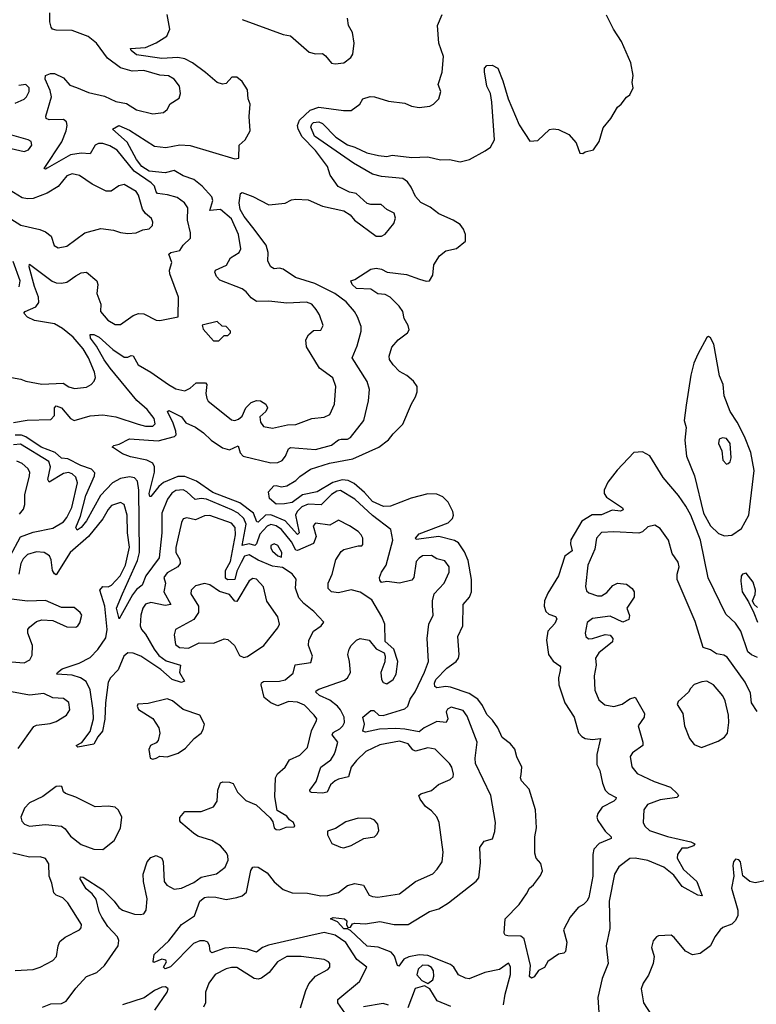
# Model space of a CAD drawing. Extents: x 1550320 to 1685906, y 509093 to 640511.
# Tile 284 of 532: x 1669400 to 1673522, y 534898 to 540407. Entities that reach past the tile are written whole.
import ezdxf

# ---------------------------------------------------------------- set-up
doc = ezdxf.new("R2010")
doc.units = 0

msp = doc.modelspace()

# ---------------------------------------------------------------- linework, layer by layer
at = {"layer": '0CON20XD'}
for points in [[(1669355, 538404), (1669406.5, 538396.5), (1669435.2, 538385.2), (1669525, 538367.9), (1669644.1, 538374.1), (1669675, 538351.8), (1669706.9, 538343.1), (1669775, 538350), (1669800, 538365), (1669817.8, 538385), (1669824.4, 538405), (1669819.6, 538435), (1669784.7, 538515), (1669755.1, 538565.1), (1669699.9, 538629.9), (1669639.9, 538679.9), (1669595, 538704.3), (1669484, 538724), (1669445, 538742.5), (1669422.9, 538765), (1669432, 538775), (1669490, 538800), (1669506.8, 538825), (1669506, 538855), (1669484.1, 538915), (1669454.1, 539025), (1669455, 539038.8), (1669583.1, 538943.1), (1669605, 538934.7), (1669635, 538932), (1669665, 538938.9), (1669715.3, 538974.7), (1669745, 538990), (1669775, 538994.2), (1669831.2, 538945), (1669838, 538925), (1669831.4, 538875), (1669854.3, 538815), (1669851.9, 538775), (1669893.1, 538725), (1669935, 538701.1), (1669965, 538701.1), (1670035, 538751.5), (1670065, 538763.5), (1670095, 538761.1), (1670165, 538726.2), (1670185, 538724), (1670286.4, 538743.6), (1670290, 538855), (1670240.5, 538985), (1670237.8, 539005), (1670252.4, 539047.6), (1670234.6, 539095), (1670245.3, 539104.7), (1670295.8, 539115), (1670315.6, 539145), (1670355.6, 539185), (1670356.9, 539215), (1670338.6, 539285), (1670340.9, 539355), (1670322.9, 539382.9), (1670282.5, 539412.5), (1670227.8, 539427.8), (1670172.2, 539435), (1670163.8, 539443.8), (1670155.7, 539475), (1670136.8, 539495), (1670040.2, 539560.2), (1669945, 539676.5), (1669905, 539701.7), (1669865, 539715.2), (1669842, 539715), (1669822.9, 539705), (1669795, 539655.6), (1669745, 539660.9), (1669685, 539651.4), (1669555, 539575.8), (1669545, 539570.8), (1669536.7, 539575), (1669636.4, 539723.6), (1669660.4, 539785), (1669665.5, 539815), (1669661.9, 539835), (1669645, 539849.5), (1669566.2, 539846.2), (1669548.1, 539855), (1669546.8, 539866.8), (1669578.4, 539975), (1669571, 540011), (1669543.5, 540075), (1669544.2, 540095), (1669573.3, 540106.7), (1669595, 540106.2), (1669645, 540081.9), (1669680.5, 540040.5), (1669718.4, 540028.4), (1669785, 539999.7), (1669875, 539978.7), (1669938.6, 539948.6), (1669998.2, 539938.2), (1670055, 539901.8), (1670145, 539880), (1670205, 539888), (1670226.2, 539905), (1670243.3, 539936.7), (1670291.9, 539968.1), (1670300, 539995), (1670295.5, 540035), (1670265, 540074.3), (1670233.1, 540093.1), (1670185, 540096.9), (1670095, 540123.5), (1670029.2, 540119.2), (1669965, 540137.5), (1669891.7, 540191.7), (1669830.4, 540275), (1669783.7, 540313.7), (1669695, 540347.3), (1669605, 540349.1), (1669584.5, 540354.5), (1669575.7, 540365), (1669570, 540395), (1669570, 540445)], [(1669366.2, 538153.8), (1669443.1, 538166.9), (1669575, 538170.4), (1669595, 538192), (1669595.7, 538235), (1669605, 538247.1), (1669635, 538235.4), (1669685, 538175.5), (1669705, 538163.8), (1669795, 538190.4), (1669865, 538196.2), (1669938.8, 538185), (1670062.9, 538142.9), (1670105, 538132.5), (1670145, 538131.8), (1670158.9, 538145), (1670153.6, 538175), (1670113.9, 538225), (1670055.9, 538275.9), (1669907.4, 538457.4), (1669873.6, 538503.6), (1669831, 538581), (1669796.7, 538625), (1669795, 538645.5), (1669815, 538645.9), (1669845, 538631.1), (1669921.8, 538561.8), (1669985, 538519.1), (1670005, 538519.6), (1670025, 538528.5), (1670035, 538525.7), (1670062.5, 538475), (1670135, 538434.6), (1670232.2, 538365), (1670275, 538341.6), (1670325, 538330), (1670354.4, 538345), (1670387.5, 538375), (1670440, 538375), (1670446.9, 538365), (1670442.5, 538315), (1670446.7, 538286.7), (1670455, 538272.5), (1670490, 538245), (1670585, 538168.1), (1670605, 538164.5), (1670625, 538171.5), (1670645, 538187.8), (1670666.3, 538235), (1670694.8, 538265.2), (1670725, 538276.2), (1670747.5, 538275), (1670776.9, 538255), (1670786.4, 538235), (1670778.1, 538215), (1670744.5, 538185), (1670748.2, 538155), (1670765, 538131.1), (1670815, 538122.1), (1670899.1, 538140.9), (1670945, 538142.5), (1671034.3, 538175.7), (1671105, 538183.1), (1671135, 538197.8), (1671162.5, 538255), (1671170, 538355), (1671152.2, 538402.2), (1671077.1, 538457.1), (1671005.9, 538575.9), (1671000.8, 538615), (1671016.6, 538643.4), (1671045, 538668.8), (1671085, 538670), (1671098, 538695), (1671078.8, 538755), (1671060, 538785), (1671035.7, 538815), (1671005.9, 538825.9), (1670895, 538820.4), (1670795, 538832.5), (1670725, 538829.5), (1670695, 538850), (1670667.1, 538885), (1670645, 538901.1), (1670519.7, 538949.7), (1670500.9, 538970.9), (1670493.3, 538995), (1670496.2, 539005), (1670556.9, 539033.1), (1670579.4, 539075), (1670628, 539105), (1670638.6, 539125), (1670625.4, 539205), (1670585, 539293.1), (1670525, 539344.2), (1670465, 539340), (1670481.5, 539395), (1670474.8, 539415), (1670420.7, 539475), (1670375, 539512.3), (1670315, 539534), (1670265, 539563.3), (1670215, 539550.8), (1670125, 539560.1), (1670083.3, 539585), (1670055, 539625.3), (1670001.3, 539721.3), (1669920, 539795), (1669955, 539814.4), (1670015, 539788.9), (1670155, 539698.6), (1670218.3, 539691.7), (1670296, 539706), (1670355, 539704), (1670605, 539629.2), (1670627.1, 539632.9), (1670628, 539705), (1670662, 539735), (1670690, 539785), (1670684.3, 539865), (1670690.6, 539935), (1670678.2, 539965), (1670675.3, 540015), (1670645, 540061.5), (1670615, 540086.2), (1670588, 540085), (1670555, 540050.6), (1670534.5, 540045.5), (1670505, 540055.5), (1670441, 540111), (1670366.6, 540166.6), (1670325, 540188.9), (1670285, 540196.2), (1670195, 540189.3), (1670055, 540210.6), (1670023.3, 540235), (1670020, 540245), (1670105, 540251.8), (1670163.2, 540276.8), (1670224.5, 540315), (1670241.4, 540355), (1670226.4, 540436.4)], [(1672107.9, 534895), (1672117.5, 534955), (1672147.5, 535065), (1672147.5, 535107.5), (1672135, 535127.5), (1672085, 535091.5), (1672004, 535075), (1671915, 535039.2), (1671895, 535042.9), (1671855, 535063.3), (1671828.9, 535105), (1671810.5, 535120.5), (1671685, 535171), (1671635, 535173.9), (1671577.4, 535162.6), (1671550.5, 535149.5), (1671521.7, 535111.7), (1671514.6, 535114.6), (1671497.1, 535167.1), (1671479.1, 535189.1), (1671407.2, 535217.2), (1671345, 535222), (1671251.2, 535311.2), (1671235, 535320), (1671215, 535320.4), (1671178.6, 535358.6), (1671140, 535375), (1671155, 535384), (1671218, 535375), (1671231.1, 535365), (1671228.6, 535345), (1671236.4, 535326.4), (1671251.2, 535328.8), (1671262.9, 535347.1), (1671275, 535352.2), (1671335, 535347.8), (1671415, 535360.8), (1671495, 535343.2), (1671575, 535344.4), (1671693.4, 535416.6), (1671745, 535431.8), (1671800, 535465), (1671953.8, 535586.2), (1671968.8, 535605), (1671978.3, 535688.3), (1671975.6, 535775), (1672000.3, 535809.7), (1672046.4, 535823.6), (1672059.2, 535865), (1672062.9, 535915), (1672036.7, 536066.7), (1671951.6, 536245), (1671948.9, 536275), (1671960.3, 536365), (1671905, 536509.4), (1671881.8, 536541.8), (1671815, 536560), (1671795, 536548.6), (1671786.7, 536535), (1671795.4, 536495), (1671786.3, 536473.7), (1671735, 536479.7), (1671664.5, 536445), (1671635, 536421.8), (1671555, 536437.4), (1671505, 536440.4), (1671412.9, 536437.1), (1671335, 536420), (1671320, 536425), (1671329.2, 536465), (1671320, 536505), (1671365, 536541.1), (1671381.7, 536541.7), (1671409.2, 536515), (1671435, 536513.5), (1671555, 536550), (1671572.1, 536565), (1671586.2, 536605), (1671614, 536646), (1671664.8, 536755.2), (1671688, 536815), (1671680.4, 536945), (1671690.5, 537025), (1671714.3, 537075), (1671710.3, 537129.7), (1671710, 537155), (1671720.5, 537195), (1671776.4, 537255), (1671804, 537316), (1671803.2, 537345), (1671779.6, 537379.6), (1671735, 537390), (1671705, 537409.4), (1671655, 537406.1), (1671635, 537394.6), (1671619.7, 537375), (1671606.5, 537285), (1671595, 537270.5), (1671525, 537253.3), (1671455, 537264.3), (1671425, 537257.5), (1671415, 537270), (1671414.2, 537285), (1671425.6, 537315), (1671451.9, 537355), (1671487.9, 537495), (1671477.5, 537555), (1671375, 537633.5), (1671275, 537723.2), (1671195, 537772), (1671175, 537769), (1671145, 537751), (1671087.7, 537692.3), (1671015, 537695.8), (1670978.4, 537681.6), (1670952.4, 537655), (1670944.5, 537635), (1670962.9, 537545), (1670963.6, 537535), (1670955, 537525.5), (1670885, 537602), (1670805, 537636.1), (1670775, 537634.8), (1670735, 537594.7), (1670726.9, 537596.9), (1670707.9, 537645), (1670633, 537703), (1670481.3, 537761.3), (1670390, 537825), (1670325, 537851.2), (1670285, 537850.4), (1670205, 537816.7), (1670179.7, 537795), (1670135, 537738.8), (1670128.3, 537738.3), (1670125.7, 537755.7), (1670154.1, 537875), (1670155.4, 537905), (1670145.6, 537925), (1670112.2, 537942.2), (1670020.5, 537960.5), (1669975, 537977.5), (1669925, 538011.2), (1669917.5, 538015), (1669926.4, 538023.6), (1669957.7, 538032.3), (1670015, 538060.9), (1670175, 538050), (1670267.5, 538075), (1670275.3, 538085), (1670273.9, 538105), (1670259.8, 538149.8), (1670227.5, 538215), (1670235, 538219.5), (1670305.7, 538185.7), (1670330.6, 538150.6), (1670385, 538126.8), (1670429.5, 538095), (1670471.2, 538055), (1670535, 538012.2), (1670575, 538000), (1670622.5, 538022.5), (1670633.8, 537983.8), (1670651.4, 537965), (1670805, 537927.8), (1670845, 537929.7), (1670868.7, 537941.3), (1670887.8, 537965), (1670904.8, 538005.2), (1670915, 538013.5), (1671055, 538001.1), (1671145, 538026.2), (1671184.7, 538055.3), (1671199.5, 538059.5), (1671235, 538060), (1671250.8, 538069.2), (1671325.7, 538164.3), (1671351.8, 538275), (1671357.6, 538337.6), (1671345, 538383.3), (1671260.8, 538515), (1671288.5, 538581.5), (1671311.9, 538665), (1671310.6, 538690.6), (1671290.4, 538745), (1671274.3, 538774.3), (1671228.1, 538828.1), (1671164.2, 538874.2), (1671051.6, 538931.6), (1670943.3, 538965), (1670875, 539010.9), (1670855, 539016.1), (1670825, 539012.3), (1670805, 539023.3), (1670788.9, 539055), (1670790.8, 539105), (1670779.8, 539145), (1670705.3, 539245), (1670656.4, 539305), (1670633.2, 539345), (1670627.9, 539382.1), (1670636.1, 539433.9), (1670645, 539440), (1670705, 539417.5), (1670795, 539372), (1670885, 539381.2), (1670921.1, 539398.9), (1670945, 539403.1), (1671015, 539398.5), (1671095.6, 539364.4), (1671215, 539336.7), (1671250, 539315), (1671274.5, 539284.5), (1671395, 539196.2), (1671425, 539196.2), (1671445, 539206.2), (1671493.9, 539266.1), (1671503.9, 539296.1), (1671496.2, 539325), (1671454, 539345), (1671423.4, 539373.4), (1671365, 539372.5), (1671345, 539377.8), (1671284, 539435), (1671245, 539442.9), (1671183.2, 539473.2), (1671137.7, 539537.7), (1671123.1, 539585), (1671055, 539674.7), (1670980.8, 539750.8), (1670957.8, 539795), (1670954.7, 539815.3), (1670965.6, 539844.4), (1671025, 539900.8), (1671075, 539918.4), (1671211.7, 539898.3), (1671255, 539898.8), (1671303.3, 539935), (1671320, 539965), (1671362.4, 539977.6), (1671385, 539976.2), (1671465, 539951.8), (1671555, 539939.7), (1671592.4, 539922.4), (1671635, 539915.8), (1671695, 539922.8), (1671716.2, 539935), (1671745, 539964.6), (1671757.8, 540005), (1671742.2, 540045), (1671765, 540113.3), (1671771.7, 540201.7), (1671745.7, 540275), (1671738.8, 540375), (1671763.9, 540436.1)], [(1670645, 540407.9), (1670874.6, 540324.6), (1670915, 540317.5), (1671020, 540225), (1671055, 540216), (1671095, 540217.5), (1671112, 540205), (1671145, 540163.3), (1671165, 540160.8), (1671215, 540165.7), (1671252.5, 540195), (1671264.2, 540215), (1671272.9, 540275), (1671263.1, 540335), (1671240, 540375), (1671235.6, 540415)], [(1672837.1, 537985), (1672743.4, 537886.6), (1672691.5, 537818.5), (1672671.6, 537775), (1672671.4, 537755), (1672684.8, 537734.8), (1672773.5, 537675), (1672776.5, 537663.5), (1672762.8, 537657.2), (1672715, 537661.9), (1672655, 537636), (1672603.5, 537636.5), (1672545, 537600.9), (1672483.8, 537496.2), (1672481.9, 537475), (1672491.1, 537435), (1672451.3, 537405), (1672415.4, 537295), (1672355, 537198.9), (1672336.8, 537155), (1672334.7, 537124.7), (1672344.6, 537095), (1672361.2, 537081.2), (1672398.1, 537068.1), (1672405.3, 537055.3), (1672395, 537028.5), (1672355.4, 536985), (1672347.3, 536935), (1672360, 536855), (1672385, 536818.5), (1672422.1, 536792.1), (1672426.9, 536785), (1672423.8, 536766.2), (1672415.5, 536725), (1672417.5, 536685), (1672450.6, 536585), (1672502.3, 536505), (1672526.8, 536416.8), (1672545.7, 536395.7), (1672565.2, 536385.2), (1672605, 536379.2), (1672650, 536385), (1672630.3, 536295), (1672630.3, 536240.3), (1672646, 536205), (1672660.7, 536135), (1672677.1, 536095), (1672695, 536077.1), (1672737.1, 536055), (1672735.6, 536045), (1672724, 536035), (1672659.4, 536000.6), (1672634.5, 535965), (1672630.6, 535945), (1672635.5, 535925.5), (1672675.9, 535865.9), (1672710, 535835), (1672710, 535825), (1672642, 535798), (1672613.6, 535766.4), (1672607.9, 535735), (1672607.6, 535615), (1672584.4, 535495), (1672574.5, 535475.5), (1672554.3, 535455.7), (1672525, 535440), (1672480, 535385), (1672443.3, 535315), (1672461.2, 535245), (1672455, 535192.5), (1672445, 535183.3), (1672415, 535177.5), (1672355, 535136.7), (1672336.4, 535103.6), (1672303.6, 535086.4), (1672278.3, 535051.7), (1672265, 535043.8), (1672252.6, 535052.6), (1672258.8, 535115), (1672223.8, 535263.8), (1672205, 535279.2), (1672131.1, 535281.1), (1672116.7, 535285), (1672111.2, 535295), (1672117.5, 535375), (1672195, 535456.9), (1672237.1, 535515), (1672252.1, 535547.9), (1672275, 535566.2), (1672315, 535618.8), (1672325.4, 535645), (1672317.1, 535685), (1672291.2, 535715), (1672283, 535743), (1672283.3, 535835), (1672291.4, 535885), (1672286.7, 535985), (1672251.7, 536101.7), (1672208.7, 536148.7), (1672203.3, 536165), (1672205.9, 536184.1), (1672210, 536225), (1672181.9, 536281.9), (1672171.6, 536325), (1672146.8, 536355), (1672100.5, 536390.5), (1672075.5, 536445.5), (1672046.9, 536486.9), (1672015, 536518.4), (1671990.1, 536570.1), (1671963.8, 536605), (1671915, 536636.5), (1671811.2, 536671.2), (1671785, 536676.6), (1671735, 536668.2), (1671723.2, 536675), (1671720.6, 536695), (1671728.9, 536715), (1671791.2, 536778.8), (1671843.1, 536815), (1671855.5, 536835), (1671859.6, 536855), (1671851.5, 536955), (1671880.9, 537015), (1671881.2, 537135), (1671917.6, 537175), (1671929.1, 537205), (1671928.6, 537275), (1671910.1, 537380.1), (1671889.9, 537429.9), (1671855, 537480.3), (1671833.2, 537493.2), (1671745, 537514.4), (1671618.3, 537498.3), (1671615.6, 537505), (1671635, 537529.7), (1671798.5, 537591.5), (1671822.9, 537615), (1671827.6, 537635), (1671824.3, 537655), (1671798, 537708), (1671768, 537738), (1671735, 537752.2), (1671685, 537753.5), (1671590.2, 537729.8), (1671475, 537684.2), (1671436.8, 537683.2), (1671375, 537710.7), (1671330.6, 537760.6), (1671271.1, 537811.1), (1671237.9, 537827.9), (1671205, 537832.3), (1671152.6, 537817.4), (1671064.5, 537765), (1670982.3, 537747.7), (1670925, 537704.8), (1670881.7, 537698.3), (1670835, 537696.6), (1670798.1, 537728.1), (1670792.7, 537765), (1670822, 537798), (1670835, 537801.4), (1670865, 537793.8), (1670895, 537799.4), (1670945, 537828.6), (1670968.3, 537851.7), (1671028.1, 537891.9), (1671134.8, 537925.2), (1671265, 537949), (1671410, 538015), (1671465, 538055.6), (1671490.2, 538089.8), (1671545, 538144.3), (1671592, 538258), (1671615, 538297.5), (1671625.3, 538325), (1671625.4, 538355), (1671603.6, 538385), (1671565.8, 538415.8), (1671525, 538438.8), (1671489.5, 538475), (1671469.4, 538505), (1671466.9, 538525), (1671483.5, 538575), (1671518.9, 538615), (1671570.8, 538655), (1671579.1, 538670.9), (1671574.4, 538695), (1671550.9, 538735), (1671544.7, 538775), (1671524.1, 538805), (1671473.8, 538853.8), (1671445, 538869.4), (1671405, 538873.6), (1671365, 538898.6), (1671285, 538903.3), (1671260, 538925), (1671252.5, 538945), (1671276.1, 538953.9), (1671365, 539011.4), (1671395, 539017.3), (1671425, 539011.5), (1671457.5, 538995), (1671565, 538982.2), (1671636.7, 538955), (1671675, 538944.4), (1671694, 538946), (1671712.7, 538977.3), (1671717.1, 539035), (1671748.8, 539085), (1671785, 539114), (1671845, 539126.2), (1671895, 539167.5), (1671895.6, 539205), (1671884.3, 539235), (1671865, 539260.8), (1671826.2, 539286.2), (1671745, 539320), (1671697.9, 539357.9), (1671645.5, 539385), (1671615, 539417.3), (1671590.8, 539470.8), (1671570, 539500), (1671545, 539519.2), (1671425, 539530.3), (1671375, 539543.2), (1671267.5, 539605), (1671050.2, 539755), (1671029, 539805), (1671035, 539823.1), (1671045, 539831.6), (1671075, 539836), (1671095, 539826.5), (1671169.2, 539749.2), (1671235, 539707.1), (1671275, 539694.7), (1671342.1, 539662.1), (1671407.3, 539647.3), (1671455, 539641.5), (1671485, 539648.1), (1671595, 539635.6), (1671685, 539638.9), (1671755, 539622.5), (1671805, 539624.2), (1671865, 539611.2), (1671917.5, 539625), (1672005, 539673.8), (1672035, 539694), (1672058, 539735), (1672042.1, 539945), (1672034, 539995), (1672014.8, 540035), (1672000.8, 540115), (1672000.9, 540135), (1672015, 540150.3), (1672045, 540153.1), (1672075.2, 540135), (1672104.4, 540065), (1672134.2, 539965), (1672195, 539818), (1672255, 539727.5), (1672298.8, 539731.2), (1672365, 539792.5), (1672385, 539796.7), (1672415, 539792.5), (1672472.5, 539765), (1672515, 539717.5), (1672535, 539660), (1672551.7, 539658.3), (1672565, 539667.5), (1672611.7, 539678.3), (1672643.6, 539726.4), (1672665, 539802.5), (1672708.8, 539855), (1672745, 539916.7), (1672766.7, 539935), (1672796.1, 539973.9), (1672815, 539987.5), (1672833.3, 540025), (1672827.5, 540055), (1672833.8, 540095), (1672820.9, 540165), (1672767.8, 540285), (1672723.8, 540353.8), (1672683.2, 540433.2)], [(1669375, 539940), (1669425, 539962.5), (1669439.2, 539975), (1669454.4, 540005), (1669454.4, 540025), (1669435, 540044.4), (1669395, 540038)], [(1669328.8, 539691.2), (1669425, 539669.2), (1669450.3, 539679.7), (1669467.5, 539705), (1669463.8, 539725), (1669447.5, 539735), (1669305, 539776.4)], [(1669315, 539314.5), (1669406.7, 539256.7), (1669513.3, 539233.3), (1669545, 539220.5), (1669576.2, 539196.2), (1669594.3, 539144.3), (1669615, 539131.2), (1669665, 539139.2), (1669765, 539214.3), (1669855, 539239.5), (1669925, 539230), (1669965, 539215.8), (1670005, 539210), (1670052.5, 539215), (1670088.8, 539231.2), (1670125, 539236.7), (1670143.3, 539255), (1670146.2, 539275), (1670138.8, 539295), (1670105, 539322), (1670087.2, 539347.2), (1670066, 539426), (1670052, 539445), (1669985, 539484.3), (1669955, 539478), (1669912.2, 539447.8), (1669885, 539447.3), (1669806.7, 539486.7), (1669734.3, 539535), (1669695, 539545.3), (1669665, 539532.9), (1669615, 539474.5), (1669555, 539436.8), (1669475, 539407.1), (1669444.6, 539404.6), (1669415, 539410.4), (1669341.9, 539455)], [(1669398.1, 538911.9), (1669403.5, 538945), (1669364.1, 539054.1)], [(1670515, 538610), (1670545, 538640), (1670565, 538640), (1670580, 538655), (1670580, 538665), (1670555, 538690), (1670533, 538693), (1670505, 538717.5), (1670421.7, 538698.3), (1670427.5, 538675), (1670485, 538610), (1670515, 538610)], [(1673345, 537518.1), (1673385, 537522.4), (1673439.1, 537560.9), (1673480.5, 537635), (1673510.4, 537885), (1673491.5, 537985), (1673455.7, 538075.7), (1673415.9, 538155.9), (1673376.6, 538215), (1673341.4, 538301.4), (1673336.6, 538365), (1673315.9, 538415), (1673285, 538592), (1673265, 538626.2), (1673255, 538633.8), (1673245, 538628.8), (1673194.4, 538535.6), (1673172.2, 538485), (1673155, 538418.8), (1673129.7, 538250.3), (1673118.8, 538165), (1673129.7, 538125), (1673122.5, 538055), (1673130.7, 537965), (1673175.4, 537855), (1673226.7, 537645), (1673266, 537575), (1673311.3, 537531.3), (1673345, 537518.1)], [(1671705, 535979.4), (1671671.4, 536005), (1671642, 536045), (1671633.8, 536066.2), (1671644.1, 536075.9), (1671705, 536094.2), (1671743.4, 536126.6), (1671810, 536155), (1671825, 536170), (1671828.6, 536185), (1671818.1, 536225), (1671805.7, 536245), (1671724.6, 536324.6), (1671685, 536333.1), (1671615, 536313.1), (1671601, 536321), (1671575, 536355.3), (1671525, 536369.5), (1671415, 536350), (1671337.6, 536312.4), (1671285, 536262.1), (1671255.9, 536225), (1671240, 536170), (1671185, 536158.1), (1671165, 536147.5), (1671139.6, 536125), (1671120, 536085), (1671095, 536078.4), (1671033, 536083), (1671025.9, 536085.9), (1671024.3, 536095), (1671058.9, 536145), (1671085.6, 536224.4), (1671141.3, 536265), (1671160.8, 536295), (1671166.8, 536316.8), (1671180.7, 536365), (1671149.6, 536405), (1671155, 536417.8), (1671191.6, 536438.4), (1671208.5, 536455), (1671218, 536475), (1671215.3, 536505), (1671195.7, 536545), (1671178.6, 536565), (1671135, 536598.9), (1671078.7, 536625), (1671057.5, 536645), (1671059.3, 536650.7), (1671075, 536661.8), (1671218.8, 536711.2), (1671235.6, 536724.4), (1671251.2, 536755), (1671246.8, 536815), (1671236.7, 536855), (1671244.4, 536885), (1671255, 536905.6), (1671285.7, 536935), (1671305, 536943.8), (1671355, 536936), (1671395, 536887.5), (1671440, 536865), (1671446, 536845), (1671444.2, 536814.2), (1671422, 536755), (1671424.7, 536715), (1671435, 536698.9), (1671455, 536691.5), (1671489.4, 536715), (1671507.5, 536745), (1671515.8, 536815.8), (1671493.8, 536885), (1671445, 536927.5), (1671443.3, 537025), (1671426.4, 537066.4), (1671371.7, 537161.7), (1671305, 537203.1), (1671255, 537216.9), (1671185, 537200), (1671145, 537205.5), (1671126.4, 537225), (1671126.2, 537255), (1671149.3, 537305), (1671169.2, 537385), (1671199.6, 537430.4), (1671215, 537441.9), (1671295, 537463.3), (1671315, 537463.3), (1671320, 537470), (1671320, 537505), (1671311.4, 537525), (1671295, 537542.9), (1671245, 537575.6), (1671185, 537606.7), (1671135, 537578.5), (1671055, 537590), (1671042.5, 537575), (1671059.2, 537515), (1671044, 537476), (1670955, 537436.8), (1670945, 537438.6), (1670920.6, 537485), (1670866.2, 537555), (1670835.3, 537575), (1670805, 537582.1), (1670785, 537572.5), (1670745, 537529), (1670725, 537474.4), (1670715.7, 537465.7), (1670685, 537474.6), (1670645, 537465.7), (1670668.1, 537585), (1670654.8, 537615), (1670622.8, 537645), (1670588.2, 537665), (1670445, 537723.3), (1670415, 537728.5), (1670381.7, 537721.7), (1670335.3, 537765), (1670315, 537775.8), (1670275, 537771.9), (1670252.6, 537757.4), (1670228.2, 537725), (1670195.7, 537645), (1670196.6, 537536.6), (1670181.8, 537395), (1670106.5, 537295), (1670085, 537242.5), (1670055, 537217.9), (1670031.9, 537188.1), (1669956.7, 537055), (1669942.8, 537115), (1669975, 537194.2), (1670059.2, 537380.8), (1670070.2, 537425), (1670067.2, 537775), (1670060.3, 537825), (1670043.7, 537843.7), (1670015, 537849.7), (1669965, 537840.5), (1669920.5, 537815), (1669852.4, 537745), (1669775, 537603.2), (1669745, 537565.4), (1669721.2, 537551.2), (1669715.5, 537565), (1669740.7, 537629.3), (1669769.9, 537745), (1669819.4, 537855), (1669821.5, 537871.5), (1669801.8, 537891.8), (1669742.4, 537912.4), (1669669, 537949), (1669635, 537953.9), (1669599, 537985), (1669520, 538015), (1669435, 538072.5), (1669411.5, 538081.5), (1669375, 538081.6)], [(1673355, 537920), (1673365, 537923.3), (1673375, 537933.3), (1673381.9, 537955), (1673375.6, 538035), (1673355, 538063.3), (1673333.6, 538066.4), (1673315, 538060), (1673310, 538035), (1673330, 537995), (1673335, 537942.5), (1673355, 537920)], [(1669346.3, 537405), (1669405, 537512.5), (1669475, 537539.7), (1669585, 537562.2), (1669645, 537598), (1669665, 537622.3), (1669693.1, 537676.9), (1669724.7, 537815), (1669715, 537847.9), (1669695, 537865.9), (1669674.1, 537874.1), (1669645, 537868.6), (1669565, 537818.5), (1669557.6, 537835), (1669572.8, 537905), (1669564.2, 537935), (1669405, 538032.6), (1669365, 538028.3)], [(1673528.8, 536838.8), (1673495, 536852.4), (1673475, 536870.4), (1673435.8, 536985), (1673405, 537030), (1673350.7, 537080.7), (1673253.2, 537283.2), (1673210.4, 537495), (1673155.2, 537635.2), (1673127.8, 537685), (1673086.9, 537745), (1673000.3, 537845), (1672927.2, 537967.2), (1672885, 537989.5), (1672837.1, 537985)], [(1669400.2, 537639.8), (1669422.2, 537667.8), (1669429.5, 537695), (1669428.9, 537748.9), (1669455.5, 537855.5), (1669456.4, 537875), (1669446.5, 537895), (1669415, 537924.5), (1669385, 537936.2)], [(1670372.9, 535855), (1670302.5, 535915), (1670295.8, 535925), (1670297.3, 535942.7), (1670325, 535976.9), (1670415, 535976.4), (1670485, 536002.5), (1670505.6, 536035), (1670510, 536095), (1670517.9, 536122.1), (1670525, 536136.7), (1670537.7, 536142.3), (1670575, 536141.1), (1670595, 536132.9), (1670619.4, 536085), (1670665, 536037.5), (1670723, 536013), (1670801.7, 535941.7), (1670817.7, 535917.7), (1670823.8, 535885), (1670835, 535876.2), (1670855, 535874), (1670891.7, 535888.3), (1670935, 535890), (1670940, 535895), (1670932.5, 535915), (1670910, 535930), (1670895, 535950), (1670841.2, 535981.2), (1670828.8, 536058.8), (1670831.2, 536165), (1670842.5, 536187.5), (1670885, 536224.3), (1670909.4, 536265), (1670967.6, 536292.4), (1671010.5, 536335), (1671032.5, 536427.5), (1671061.9, 536485), (1671062.5, 536495), (1671048.6, 536515), (1670995, 536570.9), (1670955, 536588), (1670905, 536591.4), (1670845, 536568.4), (1670805.8, 536585), (1670768.9, 536615), (1670751.1, 536685), (1670753.5, 536696.5), (1670765.4, 536704.6), (1670855, 536705.3), (1670885, 536713.3), (1670930, 536750), (1670942.3, 536797.7), (1671029.7, 536810.3), (1671038.5, 536845), (1671016.5, 536905), (1671017.5, 536935), (1671044.7, 536985.3), (1671088, 537015), (1671102, 537035), (1671045.6, 537095), (1670989.6, 537139.6), (1670962.4, 537172.4), (1670944.5, 537225.5), (1670946.8, 537276.8), (1670925, 537307.1), (1670870.9, 537340.9), (1670815, 537349.1), (1670735, 537383.6), (1670685, 537413.1), (1670659.2, 537405), (1670640.6, 537370.6), (1670615, 537321.8), (1670605, 537275.4), (1670563.6, 537273.6), (1670552.4, 537282.4), (1670552, 537325), (1670579.4, 537375), (1670608.5, 537525), (1670605.6, 537565), (1670585, 537590.5), (1670465, 537632.9), (1670435, 537631.1), (1670385, 537608.7), (1670335, 537619.4), (1670315.5, 537614.5), (1670305.9, 537594.1), (1670273.4, 537453.4), (1670274.7, 537425), (1670297.4, 537387.4), (1670298.3, 537365), (1670285, 537345.2), (1670225, 537311.5), (1670206.4, 537285), (1670216.9, 537255), (1670207.5, 537205), (1670246.1, 537135), (1670215, 537129.2), (1670133.7, 537146.3), (1670105, 537136), (1670090.2, 537115), (1670078.1, 537075), (1670074.2, 537015), (1670082.1, 536995), (1670105, 536969.4), (1670152.4, 536885), (1670179.5, 536849.5), (1670220.2, 536820.2), (1670300, 536795), (1670295.5, 536755), (1670322, 536705), (1670305, 536698.9), (1670254.2, 536715), (1670190.5, 536770.5), (1670078.4, 536845), (1670035, 536863.2), (1670005, 536863.9), (1669983.5, 536846.5), (1669950.6, 536769.4), (1669909.3, 536725), (1669895, 536700), (1669881.1, 536585), (1669877.7, 536492.3), (1669864.3, 536425), (1669838.6, 536395), (1669815, 536353.8), (1669726.2, 536336.2), (1669716.2, 536345), (1669747.4, 536362.6), (1669795.7, 536424.3), (1669813, 536495), (1669811.3, 536541.3), (1669795, 536657.5), (1669773.3, 536703.3), (1669740, 536725), (1669695, 536739.1), (1669608.8, 536745), (1669611.4, 536755), (1669638, 536775), (1669733.7, 536806.3), (1669795, 536838.1), (1669837.7, 536882.3), (1669882.6, 536947.4), (1669890.4, 536995), (1669877, 537125), (1669848.3, 537215), (1669865, 537234.7), (1669895, 537234.3), (1669915, 537242.5), (1669962.3, 537295), (1669993.4, 537355), (1670014.4, 537455), (1670003.1, 537535), (1670002.3, 537635), (1669984.7, 537694.7), (1669965, 537705.5), (1669915, 537688.9), (1669895, 537666.4), (1669865.2, 537614.8), (1669784.9, 537515.1), (1669682.2, 537425), (1669605, 537300), (1669595, 537305.5), (1669583.9, 537325), (1669577.5, 537385), (1669566.4, 537406.4), (1669538, 537425), (1669495, 537428.5), (1669445, 537414.3), (1669419, 537391), (1669406, 537364), (1669395.4, 537304.6)], [(1673526.5, 536536.5), (1673495.2, 536585.2), (1673489.2, 536639.2), (1673460.5, 536700.5), (1673359.9, 536839.9), (1673341.1, 536851.1), (1673299.1, 536859.1), (1673265, 536881.9), (1673224, 536895), (1673180.2, 537040.2), (1673079.2, 537275), (1673078.6, 537305), (1673090.5, 537345), (1673085, 537372), (1673050.6, 537420.6), (1673030, 537495), (1672985, 537560), (1672955, 537578.8), (1672915, 537568.9), (1672885, 537541.5), (1672865, 537533.9), (1672725, 537540.6), (1672655, 537537.8), (1672627.3, 537505), (1672617.8, 537445), (1672578.8, 537355), (1672565.9, 537235), (1672571.1, 537211.1), (1672585, 537199.1), (1672633, 537183), (1672656.3, 537183.7), (1672685, 537201.3), (1672718.5, 537241.5), (1672745, 537253.6), (1672795, 537247.8), (1672828, 537225), (1672838.6, 537205), (1672839.4, 537175), (1672798.5, 537115), (1672813.2, 537073.2), (1672809.7, 537050.3), (1672775, 537035.7), (1672705, 537068.8), (1672605, 537056.7), (1672575, 537034.3), (1672564.6, 536974.6), (1672567.8, 536955), (1672582.3, 536942.3), (1672605, 536943.8), (1672676.4, 536966.4), (1672705, 536964), (1672719.2, 536945), (1672717.5, 536925), (1672640.9, 536865), (1672622.5, 536835), (1672625.4, 536795), (1672615.4, 536735), (1672619.1, 536655), (1672640.9, 536600.9), (1672675, 536572.8), (1672725, 536564), (1672772.3, 536577.7), (1672815, 536607.5), (1672845, 536616.2), (1672897.3, 536525), (1672895.5, 536505), (1672860.5, 536455), (1672886.9, 536365), (1672886.9, 536345), (1672829.4, 536305), (1672816.1, 536283.9), (1672825, 536226), (1672855, 536188.6), (1672951.2, 536145), (1673042.7, 536112.7), (1673081.4, 536075), (1673086, 536065), (1673076.7, 536055), (1672985, 536041.6), (1672914.2, 536015), (1672892.2, 535985), (1672889.4, 535915), (1672898.1, 535895), (1672925, 535870.9), (1673025, 535836.9), (1673155, 535806.5), (1673177.5, 535795), (1673170, 535785), (1673135, 535771.5), (1673105, 535771.2), (1673080.9, 535735), (1673078.5, 535715), (1673115, 535652.7), (1673190, 535585), (1673220, 535505), (1673195, 535507.5), (1673107.5, 535557.5), (1673060.1, 535620.1), (1673005, 535664.8), (1672915, 535702.3), (1672845, 535714.8), (1672815, 535713.1), (1672752.9, 535667.1), (1672727.9, 535625), (1672699.4, 535475), (1672701.7, 535321.7), (1672682.2, 535225), (1672692.7, 535125), (1672659, 535041), (1672635.3, 534935), (1672641.7, 534851.7)], [(1670865, 537400), (1670868.1, 537425), (1670844.2, 537465), (1670825, 537474.4), (1670805.7, 537465), (1670805, 537450), (1670815, 537433.1), (1670845, 537406.2), (1670865, 537400)], [(1673528.2, 537118.2), (1673510, 537135), (1673500, 537155), (1673515, 537190), (1673518.5, 537215), (1673505, 537259.2), (1673465, 537309.4), (1673444.8, 537305.2), (1673437.4, 537292.6), (1673434.6, 537265), (1673442.7, 537205), (1673479.2, 537149.2), (1673507.8, 537087.8), (1673528.5, 537035)], [(1670655, 536838.6), (1670675, 536844.4), (1670765.8, 536905), (1670845.6, 537004.4), (1670854.2, 537025), (1670844.4, 537065), (1670784, 537154), (1670763.8, 537233.8), (1670725, 537275.7), (1670705, 537280), (1670685, 537266.9), (1670615, 537152.2), (1670603.4, 537153.4), (1670575, 537190.8), (1670518.1, 537208.1), (1670465, 537244.4), (1670435, 537251.9), (1670385, 537240), (1670360.6, 537215), (1670358.6, 537195), (1670401.2, 537125), (1670400.3, 537089.7), (1670375, 537051.5), (1670272, 536995), (1670264.4, 536965.6), (1670271.4, 536911.4), (1670295, 536894.7), (1670345, 536890.3), (1670405, 536921.1), (1670485, 536919.2), (1670527.5, 536935), (1670545, 536942.7), (1670565, 536939.1), (1670603.3, 536905), (1670629.7, 536849.7), (1670655, 536838.6)], [(1669355, 536814.1), (1669425, 536807.9), (1669456.5, 536825), (1669469.6, 536850.4), (1669471.5, 536905), (1669446.5, 536975), (1669445.6, 536995), (1669455, 537007.8), (1669495, 537039.1), (1669525, 537049.5), (1669585, 537044.4), (1669665, 537010), (1669715, 537008.8), (1669726.7, 537015), (1669737.7, 537032.3), (1669748, 537075), (1669739.7, 537089.7), (1669705, 537117.5), (1669635, 537117.5), (1669545, 537157.1), (1669445, 537153.2), (1669355, 537165.3)], [(1673215, 536334), (1673309.5, 536370.5), (1673345, 536392.5), (1673360, 536415), (1673368, 536475), (1673367.1, 536515), (1673347.8, 536595), (1673335, 536623.3), (1673282.5, 536685), (1673245, 536705.7), (1673217.3, 536702.7), (1673175, 536686.7), (1673153.3, 536665), (1673143.3, 536645), (1673085, 536592.5), (1673078.8, 536575), (1673110.8, 536525), (1673120.8, 536455), (1673148, 536385), (1673175, 536351.2), (1673215, 536334)], [(1669391.4, 536328.6), (1669478.8, 536451.2), (1669495, 536460), (1669570.3, 536469.7), (1669605, 536480.6), (1669662.5, 536515), (1669681.9, 536545), (1669675.5, 536585.5), (1669645, 536608.1), (1669585, 536611.8), (1669535.8, 536635.8), (1669455, 536627.9), (1669355, 536646.2)], [(1670145, 536270), (1670165, 536274), (1670185, 536286), (1670225, 536282), (1670287.1, 536302.9), (1670329.1, 536330.9), (1670376.2, 536385), (1670415, 536413.8), (1670428, 536435), (1670433.8, 536465), (1670408, 536515), (1670315, 536547.1), (1670255.8, 536595), (1670225, 536607.3), (1670119.3, 536580.7), (1670062.3, 536577.7), (1670057.5, 536565), (1670065, 536547.5), (1670145, 536496.2), (1670178.6, 536445), (1670184.2, 536415), (1670175.5, 536374.5), (1670165, 536360), (1670132, 536345), (1670123.6, 536323.6), (1670130, 536275), (1670145, 536270)], [(1669865, 535764.3), (1669929.2, 535815), (1669965, 535882.5), (1669972.9, 535945), (1669953.2, 535983.2), (1669935, 536000), (1669895, 536006.7), (1669822.9, 536002.9), (1669715, 536056), (1669656.4, 536076.4), (1669646.4, 536086.4), (1669636.7, 536116.7), (1669625, 536117.5), (1669605, 536116.7), (1669529.7, 536060.3), (1669455, 536025.8), (1669428, 535995), (1669406, 535945), (1669412.1, 535922.1), (1669427.5, 535905), (1669455.7, 535894.3), (1669545, 535904.2), (1669635, 535894.2), (1669655, 535880), (1669685, 535839.2), (1669745, 535791.1), (1669815, 535765.7), (1669865, 535764.3)], [(1671219.6, 534849.6), (1671180, 534905), (1671180, 534925), (1671302.7, 535025), (1671342.5, 535105), (1671287.6, 535147.6), (1671225, 535243.3), (1671165, 535285.2), (1671105, 535299.1), (1671012, 535278), (1670792, 535228), (1670759.1, 535215), (1670725, 535189.4), (1670675, 535206.2), (1670595, 535215.6), (1670549.2, 535210.8), (1670475, 535185.7), (1670465.5, 535195.5), (1670462.5, 535225), (1670452.7, 535245), (1670435, 535253.6), (1670407.8, 535252.2), (1670372.6, 535237.4), (1670245, 535108.1), (1670215, 535096), (1670206, 535105), (1670222, 535135), (1670218.8, 535145), (1670195, 535150.6), (1670151.7, 535131.7), (1670147, 535137), (1670153.2, 535176.8), (1670235, 535252.9), (1670306.7, 535345), (1670378.3, 535391.7), (1670409.1, 535475), (1670435, 535495.3), (1670455, 535498.9), (1670497.6, 535497.6), (1670555.3, 535484.7), (1670615.2, 535494.8), (1670645.7, 535504.3), (1670668.9, 535525), (1670693.7, 535646.3), (1670705, 535664), (1670715, 535667.5), (1670735, 535664.2), (1670785, 535632.5), (1670825, 535582.9), (1670875, 535539.4), (1670925, 535521.5), (1671011.4, 535518.6), (1671085, 535504.7), (1671125, 535507.1), (1671185, 535523.3), (1671235, 535562.7), (1671275, 535572.7), (1671323.3, 535563.3), (1671355, 535508.8), (1671375, 535500), (1671405, 535497.8), (1671525, 535516), (1671616, 535585), (1671712.6, 535627.4), (1671737.2, 535652.8), (1671764.4, 535695), (1671769.1, 535749.1), (1671747.3, 535915), (1671735, 535945.7), (1671705, 535979.4)], [(1671215, 535774), (1671255, 535785.8), (1671325.6, 535824.4), (1671386, 535835), (1671400.7, 535849.3), (1671409.1, 535870.9), (1671404, 535905), (1671385, 535928), (1671365, 535938), (1671295, 535939.2), (1671225, 535918.6), (1671168.3, 535881.7), (1671123.3, 535866.7), (1671122.5, 535845), (1671147, 535797), (1671195, 535776), (1671215, 535774)], [(1669528.3, 534881.7), (1669575, 534900), (1669635, 534901.4), (1669661.2, 534915), (1669715, 534988.6), (1669775, 535052.5), (1669832.5, 535075), (1669875.9, 535114.1), (1669951.5, 535225), (1669954.6, 535255), (1669947.5, 535275), (1669893.6, 535333.6), (1669859.2, 535385), (1669845.8, 535415), (1669829.2, 535485), (1669806.1, 535516.1), (1669773.3, 535543.3), (1669738.9, 535598.9), (1669740, 535610), (1669755, 535608.5), (1669865, 535538.1), (1669929.4, 535475), (1669955, 535438.6), (1669975.8, 535425), (1670042.8, 535402.8), (1670075, 535399.4), (1670095, 535404.2), (1670108, 535425), (1670112.9, 535487.1), (1670093.3, 535585), (1670092.1, 535625), (1670114.4, 535695), (1670135, 535718.6), (1670165, 535730), (1670195.8, 535715.8), (1670204, 535695), (1670208.2, 535585), (1670223.8, 535563.8), (1670265, 535542.2), (1670305, 535548.1), (1670375, 535580), (1670415, 535609.1), (1670502.2, 535627.8), (1670550, 535665), (1670566.9, 535705), (1670565, 535727.5), (1670557.8, 535745), (1670524.3, 535785), (1670475, 535813.8), (1670398, 535838), (1670372.9, 535855)], [(1669375, 535087.5), (1669475, 535091.4), (1669515, 535105.7), (1669585, 535142.9), (1669606.9, 535165), (1669615.5, 535225), (1669625, 535248.6), (1669655, 535272.5), (1669735, 535313.8), (1669743.9, 535326.1), (1669745.9, 535344.1), (1669670, 535465), (1669642.6, 535492.6), (1669605, 535507.8), (1669591.7, 535521.7), (1669581.2, 535575), (1669565.4, 535615), (1669563, 535683), (1669544.3, 535714.3), (1669515, 535721.9), (1669455, 535721.8), (1669363, 535743)], [(1673569.1, 535589.1), (1673515, 535577.5), (1673485, 535584), (1673446.1, 535616.1), (1673433.8, 535695), (1673425, 535706.2), (1673405, 535708.8), (1673394, 535695), (1673390, 535675), (1673396.7, 535615), (1673383, 535547), (1673419.1, 535425), (1673419.1, 535395), (1673405, 535366.9), (1673385, 535346.7), (1673335, 535327.1), (1673320, 535315), (1673289.2, 535275), (1673265.3, 535224.7), (1673207.4, 535182.6), (1673165, 535174), (1673125.8, 535195), (1673062.1, 535272.1), (1673045, 535284), (1672975, 535280), (1672964.1, 535275.9), (1672945, 535252.5), (1672936.2, 535215), (1672950, 535165), (1672945.7, 535125), (1672919.1, 535060.9), (1672888.6, 535015), (1672877.1, 534985), (1672891.1, 534905), (1672935, 534837.1)], [(1670972.1, 534877.9), (1671000.9, 534975), (1671018, 535012), (1671055.6, 535054.4), (1671125, 535092.5), (1671136, 535105), (1671135.8, 535125), (1671129.2, 535135), (1671105, 535148.6), (1670975.4, 535165.4), (1670895, 535165.3), (1670843.9, 535136.1), (1670796.5, 535075), (1670753.4, 535043.4), (1670735, 535038.8), (1670712.2, 535042.2), (1670615, 535102.7), (1670585, 535103.8), (1670555, 535095.5), (1670495, 535064.5), (1670458.2, 535015), (1670440.4, 534965), (1670439.6, 534905), (1670428.6, 534881.4)], [(1671685, 535014), (1671712.5, 535035), (1671717.6, 535055), (1671715.3, 535085), (1671705, 535102.9), (1671685.5, 535115), (1671655, 535116.2), (1671629.3, 535095), (1671623, 535063), (1671650.5, 535030.5), (1671685, 535014)], [(1670156, 534865), (1670226.5, 534965), (1670232, 534985), (1670215.6, 534995.6), (1670195, 534992.9), (1670155, 534974.4), (1670096.6, 534933.4), (1669975.8, 534895)], [(1671812.5, 534885), (1671736.2, 534916.2), (1671695, 534984.4), (1671665, 535000), (1671613.4, 534986.6), (1671571.9, 534878.1)], [(1671465, 534893.6), (1671435, 534901.5), (1671325, 534883.3)]]:
    msp.add_lwpolyline(points, dxfattribs=at)

doc.saveas('drawing.dxf')
